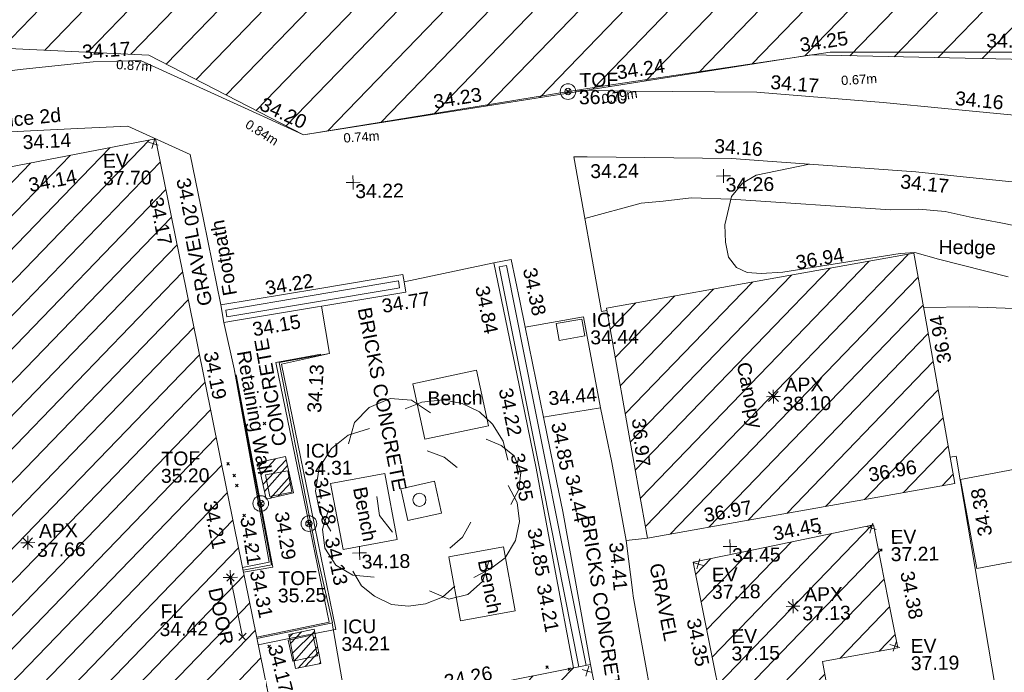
# Model space of a CAD drawing. Header units: millimetres. Extents: x -287732 to 520720, y -103372 to 287754.
# Tile 347 of 380: x 234560 to 261136, y 245650 to 263259. Entities that reach past the tile are written whole.
import ezdxf

# ---------------------------------------------------------------- set-up
doc = ezdxf.new("R2010")
doc.units = ezdxf.units.MM
for name, pattern in [('IMPORT-HIDDEN2 _3_', [4762.5, 3175, -1587.5]), ('IMPORT-UG_ELEC_LV_QLB2 _2_', [2700, 1500, -300.0000000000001, 0, -250, 150, -300.0000000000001, 0, -200]), ('IMPORT-UG_ELEC_STREET LIGHTING_QLB2 _2_', [2700, 1500, -300.0000000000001, 0, -250, 150, -300.0000000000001, 0, -200])]:
    doc.linetypes.add(name, pattern=pattern)
for name, color, linetype, lineweight, true_color in [('00__TOPO__TOP_OF_FENCE_SYMBOL', 7, 'Continuous', 9, 0x666666), ('00_TOPO_APEX_BUILDING', 7, 'Continuous', 9, 0x666666), ('00_TOPO_EAVE', 7, 'Continuous', 9, 0x666666), ('00_TOPO_LEVEL_FLOOR', 7, 'Continuous', 9, 0x666666), ('00_TOPO_TREE', 7, 'Continuous', 9, 0x666666), ('00_UAV_APEX_BUILDING', 7, 'Continuous', 9, 0x666666), ('00_UAV_BUILDING_CANOPY', 7, 'Continuous', 9, 0xff7fff), ('00_UAV_BUILDING_HATCH', 7, 'Continuous', 9, 0x999999), ('00_UAV_BUILDING_OUTLINE', 5, 'Continuous', 9, 0x0000ff), ('00_UAV_CONCRETE', 9, 'Continuous', 9, 0x808080), ('00_UAV_EAVE', 7, 'Continuous', 9, 0x666666), ('00_UAV_FENCE', 7, 'Continuous', 9, 0x264c2f), ('00_UAV_FENCE_2D', 7, 'Continuous', 9, 0x264c2f), ('00_UAV_FOOTPATH', 7, 'Continuous', 9, 0xa50000), ('00_UAV_FORM_LINES', 7, 'Continuous', 9, 0x666666), ('00_UAV_FURN_BENCH', 7, 'Continuous', 9, 0x999999), ('00_UAV_HEDGE', 7, 'Continuous', 9, 0x52a552), ('00_UAV_INT_DOOR', 7, 'Continuous', 9, 0x7f4f3f), ('00_UAV_LEVEL_FLOOR', 7, 'Continuous', 9, 0x666666), ('00_UAV_LEVEL_SPOT', 7, 'Continuous', 9, 0x666666), ('00_UAV_SERV_IC', 5, 'Continuous', 9, 0x0000ff), ('00_UAV_SLOPE_BOTTOM', 30, 'Continuous', 9, 0xff7f00), ('00_UAV_TOP_OF_FENCE', 6, 'Continuous', 9, 0xff00ff), ('00_UAV_WALL_RETAINING', 7, 'Continuous', 9, 0x7c00a5), ('12333-PUM-2D-U-0001-C01 - Rev2_REVIT IMPORT_dwg', 7, 'Continuous', 9, 0x767676), ('PUM-CHAMBER EXTENTS', 6, 'IMPORT-HIDDEN2 _3_', 9, 0xff00ff), ('PUM-ELECTRIC-LV-QLB2', 1, 'IMPORT-UG_ELEC_LV_QLB2 _2_', 9, 0xff0000), ('PUM-UNABLE TO SURVEY', 190, 'Continuous', 9, 0x7f00ff)]:
    doc.layers.add(name, color=color, linetype=linetype, lineweight=lineweight, true_color=true_color)
for name, color, linetype, lineweight in [('00_UAV_CONTAINER', 7, 'Continuous', 9), ('00_UAV_SURFACE', 7, 'Continuous', 9), ('00_UAV_SURVEY_TEXT', 7, 'Continuous', 9), ('GEN-TEXT', 7, 'Continuous', 9)]:
    doc.layers.add(name, color=color, linetype=linetype, lineweight=lineweight)
doc.styles.add('Arial_1', font='arial.ttf', dxfattribs={"height": 250})
doc.styles.add('Swis721 Lt BT_2', font='swissl.ttf', dxfattribs={"height": 375})
pattern_1 = [(45, (-533641079.65, -725615854.3560001), (-265.1650429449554, 265.1650429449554), []), (45, (-533640902.873, -725615854.3560001), (-265.1650429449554, 265.1650429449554), [])]
pattern_2 = [(45, (0, 0), (-441.9417382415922, 441.9417382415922), [])]

# ---------------------------------------------------------------- blocks, each defined once
blk = doc.blocks.new('12333-PUM-2D-U-0001-C01 - Rev2_REVIT IMPORT_dwg_CONIFEROUS_TREE-2077251-Site Location Plan Proposed')
at = {"layer": '00_TOPO_TREE', "color": 254, "true_color": 0xcccccc, "flags": 128}
for points in [[(-1889.403682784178, 1545.875740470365), (-1717.639711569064, 2118.422311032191), (-1316.857112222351, 2519.204910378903), (-744.3105416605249, 2748.223538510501), (-171.763971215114, 2690.968881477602), (343.5279423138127, 2347.440939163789)], [(-343.5279423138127, 2461.950253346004), (114.5093140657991, 2633.714224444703), (687.0558846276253, 2690.968881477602), (1202.347798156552, 2576.459567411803), (1660.385054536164, 2347.440939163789), (2003.912996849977, 2003.912996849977), (2290.18628213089, 1545.875740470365), (2404.695596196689, 1030.583826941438)], [(-2404.695596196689, -801.5651986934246), (-2690.968881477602, -286.2732852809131), (-2805.478195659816, 286.2732852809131), (-2690.968881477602, 916.0745128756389), (-2347.440939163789, 1431.36642628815), (-1889.403682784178, 1774.894368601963), (-1316.857112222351, 1946.658339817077)], [(1832.149025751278, 1603.130397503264), (2232.93162509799, 1431.36642628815), (2576.459567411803, 1145.093141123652), (2748.223538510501, 687.0558846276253), (2690.968881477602, 229.0186282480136), (2461.950253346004, -171.763971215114)], [(229.0186282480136, 1316.857112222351), (687.0558846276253, 1145.093141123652), (1030.583826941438, 858.8198558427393)], [(2404.695596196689, 343.5279423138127), (2633.714224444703, -114.5093140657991), (2690.968881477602, -629.8012275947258), (2576.459567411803, -1145.093141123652), (2290.18628213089, -1603.130397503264), (1889.403682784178, -1889.403682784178), (1431.36642628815, -2118.422311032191)], [(-744.3105416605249, -858.8198558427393), (-1087.838483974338, -400.7825993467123), (-1145.093141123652, 114.5093140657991)], [(-1259.602455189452, -2061.167653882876), (-1832.149025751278, -2003.912996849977), (-2290.18628213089, -1717.639711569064), (-2576.459567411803, -1259.602455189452), (-2633.714224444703, -744.3105416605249), (-2461.950253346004, -229.0186282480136)], [(1374.111769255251, -629.8012275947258), (1145.093141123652, -1030.583826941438), (801.5651986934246, -1316.857112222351)], [(1832.149025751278, -1717.639711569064), (1660.385054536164, -2232.93162509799), (1259.602455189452, -2576.459567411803), (744.3105416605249, -2690.968881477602), (229.0186282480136, -2461.950253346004)], [(916.0745128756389, -2347.440939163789), (572.5465705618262, -2633.714224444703), (114.5093140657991, -2805.478195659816), (-343.5279423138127, -2862.732852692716), (-801.5651986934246, -2805.478195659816), (-1259.602455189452, -2576.459567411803), (-1603.130397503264, -2290.18628213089), (-1832.149025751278, -1889.403682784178)]]:
    blk.add_lwpolyline(points, dxfattribs=at)
at = {"layer": '00_TOPO_TREE', "color": 254, "true_color": 0xcccccc}
blk.add_circle((0, 0), 176.6246020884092, dxfattribs=at)
blk = doc.blocks.new('12333-PUM-2D-U-0001-C01 - Rev2_REVIT IMPORT_dwg_MSL_Apex_SYM-2077252-Site Location Plan Proposed')
at = {"layer": '00_TOPO_APEX_BUILDING', "color": 254, "true_color": 0xcccccc, "flags": 128}
for points in [[(0, -500.8627267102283), (0, 0), (-500.8627267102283, 0)], [(354.163430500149, 354.1634305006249), (0, 0), (-354.1634305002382, 354.1634305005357)], [(354.1634305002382, -354.1634305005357), (0, 0), (-354.163430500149, -354.1634305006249)], [(500.8627267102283, 0), (0, 0), (0, 500.8627267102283)]]:
    blk.add_lwpolyline(points, dxfattribs=at)
blk = doc.blocks.new('12333-PUM-2D-U-0001-C01 - Rev2_REVIT IMPORT_dwg_MSL_Eaves_SYM_1-V82-Site Location Plan Proposed')
at = {"layer": '00_TOPO_EAVE', "color": 254, "true_color": 0xcccccc}
for p, q in [((356.5791934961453, -116.0873754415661), (-356.5791934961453, 116.0873754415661)), ((-116.0873754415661, -356.5791934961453), (116.0873754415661, 356.5791934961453))]:
    blk.add_line(p, q, dxfattribs=at)
blk = doc.blocks.new('12333-PUM-2D-U-0001-C01 - Rev2_REVIT IMPORT_dwg_MSL_Node_LineworkTOF-2077248-Site Location Plan Proposed')
at = {"layer": '00__TOPO__TOP_OF_FENCE_SYMBOL', "color": 254, "true_color": 0xcccccc, "flags": 128}
for points in [[(165.3591892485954, 165.3591892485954), (0, 0), (-165.3591892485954, 165.3591892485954)], [(165.3591892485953, -165.3591892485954), (0, 0), (-165.3591892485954, -165.3591892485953)]]:
    blk.add_lwpolyline(points, dxfattribs=at)
at = {"layer": '00__TOPO__TOP_OF_FENCE_SYMBOL', "color": 254, "true_color": 0xcccccc}
for radius in [562.5594001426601, 233.853208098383]:
    blk.add_circle((0, 0), radius, dxfattribs=at)
blk = doc.blocks.new('12333-PUM-2D-U-0001-C01 - Rev2_REVIT IMPORT_dwg_MSL_FLlvl_SYM-V156-Site Location Plan Proposed')
at = {"layer": '00_TOPO_LEVEL_FLOOR', "color": 254, "true_color": 0xcccccc, "flags": 128}
for points in [[(0, -38.9261101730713), (0, 0), (-38.9261101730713, 0)], [(38.9261101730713, 0), (0, 0), (0, 38.9261101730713)]]:
    blk.add_lwpolyline(points, dxfattribs=at)
blk = doc.blocks.new('12333-PUM-2D-U-0001-C01 - Rev2_REVIT IMPORT_dwg_MSL_Node_Linework-V178-Site Location Plan Proposed')
at = {"layer": '00_UAV_INT_DOOR', "color": 9, "true_color": 0xd4c4bf, "flags": 128}
for points in [[(530.3860888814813, 530.3860888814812), (0, 0), (-530.3860888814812, 530.3860888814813)], [(530.3860888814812, -530.3860888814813), (0, 0), (-530.3860888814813, -530.3860888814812)]]:
    blk.add_lwpolyline(points, dxfattribs=at)
blk = doc.blocks.new('12333-PUM-2D-U-0001-C01 - Rev2_REVIT IMPORT_dwg_UAV-2077255-Site Location Plan Proposed')
at = {"layer": '00_UAV_LEVEL_SPOT', "color": 254, "true_color": 0xcccccc, "flags": 128}
for points in [[(0, -500.0000000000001), (0, 0), (-500.0000000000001, 0)], [(500.0000000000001, 0), (0, 0), (0, 500.0000000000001)]]:
    blk.add_lwpolyline(points, dxfattribs=at)
blk = doc.blocks.new('12333-PUM-2D-U-0001-C01 - Rev2_REVIT IMPORT_dwg_MGS62954_T2_Galway_ITM_3d_Rev1-2077680-Site Location Plan Proposed')
at = {"layer": '00_UAV_BUILDING_HATCH', "true_color": 0xcccccc}
h = blk.add_hatch(dxfattribs=at)
h.set_pattern_fill('FP_1', color=254, style=0, pattern_type=2)
h.set_pattern_definition(pattern_2)
h.paths.add_polyline_path([(534124497.0780003, 725775488.5585002), (534146780.0780002, 725779531.5585002), (534146621.0780002, 725780328.5585002), (534183857.1075001, 725787049.1125003), (534184497.1075001, 725783702.1125001), (534202575.1075001, 725786975.1125003), (534201976.1075, 725790381.1125002), (534239197.0865001, 725797194.0905002), (534239338.0865001, 725796376.0905002), (534261663.0865001, 725800388.0905001), (534259564.2060555, 725811742.1253061), (534258677.2803519, 725812121.8622999), (534251257.0865, 725810806.0905002), (534250975.0865, 725812184.0905002), (534249213.0865002, 725811873.0905002), (534249448.0865, 725810468.0905002), (534244617.0865, 725809642.0905), (534241121.0865001, 725828862.0905001), (534229957.0865001, 725826793.0905), (534233411.0865, 725807582.0905), (534221779.0865001, 725805445.0905001), (534220752.0865002, 725810867.0905001), (534215719.0865001, 725809946.0905001), (534216316.0865001, 725806625.0905002), (534217076.0865, 725806760.0905002), (534217446.0865001, 725804662.0905001), (534205756.3195001, 725802533.2090001), (534204628.3195002, 725808845.209), (534205810.3195, 725809078.2090003), (534204970.3195001, 725813494.2090002), (534194424.3195002, 725811546.2090002), (534194268.3195002, 725812372.2090002), (534192207.3195, 725812030.2090002), (534192421.3195001, 725810057.2090002), (534184208.6855001, 725808590.6470003), (534184063.6855002, 725809679.6470002), (534175719.6855002, 725808111.6470002), (534177568.6855002, 725797421.6470003), (534162796.3485001, 725794713.2465), (534162440.3485001, 725796856.2465003), (534164478.3485001, 725797191.2465001), (534163879.3485, 725800515.2465003), (534159002.3485001, 725799595.2465), (534159605.3485001, 725796262.2465003), (534160352.3485001, 725796441.2465003), (534160696.3485001, 725794215.2465001), (534156777.3485001, 725793541.2465), (534156175.3485001, 725796880.2465001), (534147633.3485, 725795342.2465001), (534144688.0165001, 725811270.4695), (534133601.7440002, 725809323.8415003), (534137148.0780001, 725790044.5585002), (534122321.0780001, 725787372.5585002), (534124333.8503805, 725776380.0093426)])
h = blk.add_hatch(dxfattribs=at)
h.set_pattern_fill('FP_1', color=254, style=0, pattern_type=2)
h.set_pattern_definition(pattern_2)
h.paths.add_polyline_path([(534157776.0361955, 725800261.4749172), (534166101.0361955, 725801596.4749173), (534165102.3485001, 725807824.2465003), (534156777.3485001, 725806489.2465), (534157718.9044359, 725800617.7460032)])
at = {"layer": '00_UAV_BUILDING_CANOPY', "color": 254, "true_color": 0xcccccc, "flags": 128}
blk.add_lwpolyline([(534156777.3485001, 725806489.2465001), (534161714.2673387, 725807280.9325843), (534165102.3485002, 725807824.2465001), (534165350.719378, 725806275.4168683), (534166101.0361955, 725801596.4749174), (534165843.0836118, 725801555.1095481), (534160906.1647732, 725800763.423464), (534157776.0361955, 725800261.4749172), (534157486.3001632, 725802068.2557932)], close=True, dxfattribs=at)
at = {"layer": '00_UAV_BUILDING_OUTLINE', "color": 254, "true_color": 0xcccccc, "flags": 128}
for points in [[(534140425.9638073, 725810522.0997385), (534144688.0165, 725811270.4695), (534144810.3287712, 725810609.0102379), (534145719.4709466, 725805692.4102397), (534146628.6131216, 725800775.8102412), (534147537.7552969, 725795859.2102427)], [(534152036.7439331, 725796135.0844977), (534156175.3484999, 725796880.2465), (534156316.3575423, 725796098.1382071)], [(534159605.3485, 725796262.2465), (534159533.3659523, 725796660.1201845), (534159002.3485, 725799595.2465001), (534160983.0504228, 725799968.8872156), (534163879.3485, 725800515.2465001), (534164243.0956416, 725798496.7231307), (534164478.3485, 725797191.2465), (534162440.3485001, 725796856.2465001), (534162703.7183129, 725795270.8490032)]]:
    blk.add_lwpolyline(points, dxfattribs=at)
at = {"layer": '00_UAV_CONCRETE', "color": 254, "true_color": 0xcccccc}
blk.add_line((534146445.6943952, 725806284.8453463), (534146705.3485, 725805023.2464999), dxfattribs=at)
at = {"layer": '00_UAV_CONCRETE', "color": 254, "true_color": 0xcccccc, "flags": 128}
for points in [[(534151326.621761, 725807298.5762748), (534151368.6943952, 725807014.845346), (534146706.721158, 725806323.5513258), (534146445.6943952, 725806284.8453465), (534146375.3485, 725806759.2465001)], [(534149277.5207594, 725805392.4296577), (534147978.8416805, 725805129.9456166), (534148652.8637856, 725801517.5129695), (534149318.7889919, 725797948.4757862), (534149258.1452529, 725797937.2153114), (534147971.4682099, 725797705.2875252), (534147221.3928794, 725797570.0839696)], [(534159605.3485, 725796262.2465), (534159633.3485, 725796101.2465001), (534157832.3485, 725795822.2465), (534157367.3485, 725798707.2465), (534157357.5401101, 725798796.112876), (534157201.3485, 725800211.2465001), (534157776.0361955, 725800261.4749172)]]:
    blk.add_lwpolyline(points, dxfattribs=at)
blk.add_lwpolyline([(534152226.6855001, 725801037.6470002), (534151314.6855, 725800852.6470003), (534151139.6597506, 725801715.4766399), (534152051.6597508, 725801900.47664)], close=True, dxfattribs=at)
at = {"layer": '00_UAV_CONTAINER', "color": 254, "true_color": 0xcccccc, "flags": 128}
blk.add_lwpolyline([(534166250.4339115, 725801696.3150328), (534172169.6855, 725802710.6470002), (534172582.778212, 725800304.3210847), (534166652.778212, 725799286.3210847)], close=True, dxfattribs=at)
at = {"layer": '00_UAV_FENCE', "color": 254, "true_color": 0xcccccc, "flags": 128}
for points in [[(534138256.2505003, 725812895.8240001), (534141063.2505002, 725813203.8240001), (534142514.8148212, 725813330.0469844), (534143041.2505001, 725813375.8240001), (534144319.2505003, 725813393.8240001), (534147200.8488337, 725812018.0803999), (534148682.2505001, 725811310.824), (534152005.665844, 725811793.8151473), (534155917.159, 725812362.2715001), (534156955.4596655, 725812500.050565), (534161912.0048158, 725813157.7677165), (534162933.1590001, 725813293.2715), (534166899.4387242, 725813223.2268249), (534167916.159, 725813205.2715001)], [(534147183.0372826, 725797777.5093117), (534149146.6855001, 725798150.6470002), (534148686.6855001, 725800604.6470002), (534148593.5396683, 725801099.8020198), (534147825.6855001, 725805181.6470002), (534148658.6328973, 725805316.1686844), (534149051.6855001, 725805379.6470002)], [(534146753.3485047, 725804864.1830419), (534147606.1897226, 725799938.6339011), (534147654.9809395, 725799656.8422477), (534146858.3270685, 725799533.5275478)]]:
    blk.add_lwpolyline(points, dxfattribs=at)
at = {"layer": '00_UAV_FOOTPATH', "color": 254, "true_color": 0xcccccc, "flags": 128}
for points in [[(534156035.3485, 725812383.2465), (534157518.3485, 725812330.2465001), (534160940.3485, 725812244.2465), (534161032.6836349, 725812235.068904), (534164341.3195001, 725811906.2090001), (534166005.4595491, 725811716.809982), (534169648.3195001, 725811302.2090001)], [(534153762.3485, 725807764.2465001), (534151326.621761, 725807298.5762748), (534151298.3485001, 725807489.2465), (534148996.2611949, 725807147.884783), (534146375.3485, 725806759.2465001), (534145943.4317635, 725809069.2651187), (534145614.2505001, 725810829.824), (534143949.2505003, 725811624.8240001), (534142586.4338306, 725811581.6919957), (534140216.0941732, 725811506.6727339)], [(534181157.5872691, 725809925.162872), (534180360.159, 725809781.2715), (534176232.2384698, 725809064.5372256), (534175430.1590001, 725808925.2715), (534171263.6615101, 725809327.2328229), (534169615.159, 725809486.2715001), (534166295.5812912, 725809888.0993348), (534165187.159, 725810022.2715001), (534161319.0720394, 725810367.6085664), (534160225.159, 725810465.2715), (534156325.9032659, 725810580.7099922), (534155969.1590002, 725810591.2715001), (534156639.3485, 725806401.2465001), (534156787.1384279, 725806428.1969497)]]:
    blk.add_lwpolyline(points, dxfattribs=at)
at = {"layer": '00_UAV_FORM_LINES', "color": 254, "true_color": 0xcccccc, "flags": 128}
for points in [[(534176798.6855001, 725799691.6470001), (534175857.6855001, 725804793.6470001), (534175691.6855001, 725805424.6470001), (534175476.6855001, 725805954.6470002), (534175176.6855001, 725806388.6470001), (534174856.6855, 725806664.6470001), (534174377.6855001, 725806961.6470001), (534172545.9977092, 725807470.0779607), (534167457.6855, 725808609.6470001), (534166691.6855001, 725808766.6470002), (534165962.6855001, 725808936.647), (534165256.6855001, 725809013.6470002), (534164486.6855, 725809009.6470002), (534160181.8393245, 725809367.2946676), (534159119.6855001, 725809428.6470002), (534158357.6855001, 725809352.6470002), (534157761.6855, 725809307.6470002), (534156236.693498, 725808918.6457199)], [(534165337.2367531, 725806359.4939106), (534166562.6855, 725806349.6470001), (534171183.6855001, 725806103.6470001), (534171595.6855001, 725805976.6470001), (534171932.6855001, 725805823.6470002), (534172350.6855001, 725805606.6470001), (534172704.6855, 725805307.6470002), (534172943.6855001, 725804953.6470002), (534173137.6855001, 725804533.6470001), (534173332.6855001, 725803988.6470001), (534173552.6855001, 725803367.6470002), (534173899.6855001, 725802748.6470001), (534174253.6855001, 725802324.6470001), (534174652.6855, 725801966.6470002), (534175090.6855001, 725801496.6470002), (534175335.6855001, 725801051.6470002), (534175498.6855, 725800671.6470002), (534175686.6855001, 725800073.6470002), (534176291.0177509, 725797187.3959152)]]:
    blk.add_lwpolyline(points, dxfattribs=at)
at = {"layer": '00_UAV_FURN_BENCH', "color": 254, "true_color": 0xcccccc, "flags": 128}
for points in [[(534153535.6855, 725803373.6470002), (534151815.6855001, 725803036.6470001), (534151521.0572293, 725804540.3877299), (534153241.0572292, 725804877.3877298)], [(534150716.6855, 725802136.6470002), (534151019.6855001, 725800350.6470002), (534149554.7955929, 725800102.1242442), (534149251.795593, 725801888.1242443)], [(534153887.6855001, 725800098.6470002), (534154171.6855001, 725798366.6470001), (534152689.8577901, 725798123.6683226), (534152405.8577901, 725799855.6683226)]]:
    blk.add_lwpolyline(points, close=True, dxfattribs=at)
at = {"layer": '00_UAV_HEDGE', "color": 254, "true_color": 0xcccccc, "flags": 128}
blk.add_lwpolyline([(534167632.159, 725807146.2715), (534165766.0666478, 725807655.1537062), (534165127.4477383, 725807845.7059201), (534164731.1034885, 725807825.4026376), (534161555.159, 725807375.2715), (534160966.159, 725807352.2715), (534160595.1589999, 725807385.2715), (534160307.159, 725807522.2715), (534160098.1589999, 725807811.2715), (534160021.1589999, 725808216.2715), (534160009.1589999, 725808679.2715), (534160201.159, 725809444.2715001), (534160510.159, 725809795.2715001), (534160881.159, 725810003.2715), (534162321.6795181, 725810278.097258)], dxfattribs=at)
at = {"layer": '00_UAV_INT_DOOR', "color": 254, "true_color": 0xcccccc}
blk.add_line((534146501.6855001, 725799401.6470002), (534146800.6855001, 725797792.6470001), dxfattribs=at)
at = {"layer": '00_UAV_SERV_IC', "color": 254, "true_color": 0xcccccc, "flags": 128}
for points in [[(534156178.6855001, 725805748.6470001), (534155488.6855, 725805637.6470001), (534155414.8308639, 725806096.7433873), (534156104.8308638, 725806207.7433873)], [(534148201.6855, 725801673.6470001), (534147600.6855001, 725801570.6470002), (534147501.2131313, 725802151.0634435), (534148102.2131313, 725802254.0634437)], [(534148813.6855001, 725797248.6470001), (534148147.6855, 725797110.6470001), (534148030.0286803, 725797678.4690433), (534148696.0286805, 725797816.4690434)]]:
    blk.add_lwpolyline(points, close=True, dxfattribs=at)
at = {"layer": '00_UAV_SLOPE_BOTTOM', "color": 254, "true_color": 0xcccccc, "flags": 128}
blk.add_lwpolyline([(534146705.3485, 725805023.2464999), (534147507.3904577, 725800088.1850319), (534147554.3485, 725799799.2465001), (534146833.4895792, 725799667.8475726)], dxfattribs=at)
at = {"layer": '00_UAV_SURFACE', "color": 254, "true_color": 0xcccccc}
blk.add_line((534149601.9529485, 725795696.6967038), (534149229.6090242, 725798123.1795936), dxfattribs=at)
at = {"layer": '00_UAV_SURFACE', "color": 254, "true_color": 0xcccccc, "flags": 128}
for points in [[(534147923.3485, 725805178.2465), (534149277.5207594, 725805392.4296577), (534149083.9680062, 725806676.0579677)], [(534156570.3485, 725803805.2465), (534156151.3485, 725806270.2465001), (534154575.69363, 725806018.1949437)], [(534157201.3485, 725800211.2465001), (534156851.3485, 725802326.2465), (534156570.3485001, 725803805.2465), (534155233.6458157, 725803611.1851165), (534155027.0112444, 725803581.1860815)], [(534167176.192646, 725795516.2590549), (534166429.6582968, 725800459.8034433), (534166146.6855001, 725802333.6470001), (534165987.1550639, 725802306.6325349)]]:
    blk.add_lwpolyline(points, dxfattribs=at)
at = {"layer": '00_UAV_WALL_RETAINING', "color": 254, "true_color": 0xcccccc, "flags": 128}
for points in [[(534156175.3484999, 725796880.2465), (534155501.3485, 725801019.2465001), (534155355.0220289, 725801809.5693631), (534155027.0112444, 725803581.1860815), (534154575.69363, 725806018.1949437), (534154441.1199825, 725806724.3257189), (534154227.1791308, 725807846.9096876), (534153762.3484999, 725807764.2464999), (534154383.7957786, 725804450.8540589), (534154805.3485, 725802203.2465), (534155256.7449719, 725799527.9441346), (534155717.3961812, 725796797.7914934)], [(534155864.7047212, 725796824.3146186), (534154974.5540445, 725801744.4363848), (534154084.403368, 725806664.5581511), (534153905.3484999, 725807654.2465), (534154101.7249854, 725807689.7750235), (534154777.2922943, 725803955.7179598), (534155667.4429709, 725799035.5961934), (534156061.1111048, 725796859.6778846)], [(534146705.3485, 725805023.2464999), (534147552.3709493, 725800097.1486273), (534147616.1908088, 725799725.9862412), (534146847.047092, 725799594.5291535)], [(534147189.2521948, 725797743.8993454), (534149235.3485, 725798124.2465001), (534148846.3484999, 725799988.2465001), (534148668.761891, 725800986.8104235), (534147923.3485001, 725805178.2465003)]]:
    blk.add_lwpolyline(points, dxfattribs=at)
blk.add_lwpolyline([(534146504.3485001, 725806617.2465003), (534151174.3485, 725807320.2465), (534151202.549165, 725807132.9106454), (534151115.733514, 725807119.8418226), (534146532.549165, 725806429.9106457)], close=True, dxfattribs=at)
for name, p, xscale, yscale, zscale in [('12333-PUM-2D-U-0001-C01 - Rev2_REVIT IMPORT_dwg_MSL_Node_LineworkTOF-2077248-Site Location Plan Proposed', (534155842.0164999, 725812350.4695001), 0.375, 0.375, 0.375), ('12333-PUM-2D-U-0001-C01 - Rev2_REVIT IMPORT_dwg_MSL_Eaves_SYM_1-V82-Site Location Plan Proposed', (534144626.3485, 725811140.2465001), 0.375, 0.375, 0.375), ('12333-PUM-2D-U-0001-C01 - Rev2_REVIT IMPORT_dwg_UAV-2077255-Site Location Plan Proposed', (534150000, 725810000), 0.375, 0.375, 0.375), ('12333-PUM-2D-U-0001-C01 - Rev2_REVIT IMPORT_dwg_UAV-2077255-Site Location Plan Proposed', (534160000, 725810000), 0.375, 0.375, 0.375), ('12333-PUM-2D-U-0001-C01 - Rev2_REVIT IMPORT_dwg_MSL_Apex_SYM-2077252-Site Location Plan Proposed', (534161241.6855001, 725804022.6470002), 0.375, 0.375, 0.375), ('12333-PUM-2D-U-0001-C01 - Rev2_REVIT IMPORT_dwg_MSL_Node_LineworkTOF-2077248-Site Location Plan Proposed', (534147356.3838409, 725801381.5316086), 0.375, 0.375, 0.375), ('12333-PUM-2D-U-0001-C01 - Rev2_REVIT IMPORT_dwg_MSL_Node_LineworkTOF-2077248-Site Location Plan Proposed', (534148647.3021298, 725800815.4539074), 0.375, 0.375, 0.375), ('12333-PUM-2D-U-0001-C01 - Rev2_REVIT IMPORT_dwg_MSL_Apex_SYM-2077252-Site Location Plan Proposed', (534141051.3485, 725800434.2465001), 0.375, 0.375, 0.375), ('12333-PUM-2D-U-0001-C01 - Rev2_REVIT IMPORT_dwg_MSL_Eaves_SYM_1-V82-Site Location Plan Proposed', (534163822.3485, 725800430.2465), 0.375, 0.375, 0.375), ('12333-PUM-2D-U-0001-C01 - Rev2_REVIT IMPORT_dwg_UAV-2077255-Site Location Plan Proposed', (534150000, 725800000.0000001), 0.375, 0.375, 0.375), ('12333-PUM-2D-U-0001-C01 - Rev2_REVIT IMPORT_dwg_UAV-2077255-Site Location Plan Proposed', (534160000, 725800000.0000001), 0.375, 0.375, 0.375), ('12333-PUM-2D-U-0001-C01 - Rev2_REVIT IMPORT_dwg_MSL_Eaves_SYM_1-V82-Site Location Plan Proposed', (534159135.3485, 725799545.2465), 0.375, 0.375, 0.375), ('12333-PUM-2D-U-0001-C01 - Rev2_REVIT IMPORT_dwg_MSL_FLlvl_SYM-V156-Site Location Plan Proposed', (534146501.6855001, 725799401.6470002), 4.94, 4.94, 4.94), ('12333-PUM-2D-U-0001-C01 - Rev2_REVIT IMPORT_dwg_MSL_Node_Linework-V178-Site Location Plan Proposed', (534146501.6855001, 725799401.6470002), 0.19, 0.19, 0.19), ('12333-PUM-2D-U-0001-C01 - Rev2_REVIT IMPORT_dwg_MSL_Apex_SYM-2077252-Site Location Plan Proposed', (534161672.3485, 725798359.2465), 0.375, 0.375, 0.375), ('12333-PUM-2D-U-0001-C01 - Rev2_REVIT IMPORT_dwg_MSL_Node_Linework-V178-Site Location Plan Proposed', (534146800.6855001, 725797792.6470001), 0.19, 0.19, 0.19), ('12333-PUM-2D-U-0001-C01 - Rev2_REVIT IMPORT_dwg_MSL_Eaves_SYM_1-V82-Site Location Plan Proposed', (534164401.3485, 725797236.2465001), 0.375, 0.375, 0.375), ('12333-PUM-2D-U-0001-C01 - Rev2_REVIT IMPORT_dwg_MSL_Eaves_SYM_1-V82-Site Location Plan Proposed', (534156090.3485, 725796708.2465001), 0.375, 0.375, 0.375)]:
    blk.add_blockref(name, p, dxfattribs=dict(xscale=xscale, yscale=yscale, zscale=zscale))
blk.add_blockref('12333-PUM-2D-U-0001-C01 - Rev2_REVIT IMPORT_dwg_CONIFEROUS_TREE-2077251-Site Location Plan Proposed', (534151640.6855, 725801404.6470002))
at = {"layer": '00_UAV_APEX_BUILDING', "char_height": 375, "attachment_point": 1, "line_spacing_factor": 1.005061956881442, "style": 'Swis721 Lt BT_2'}
for s, insert, width in [('APX', (534161547.2508175, 725804522.3907456), 1130.237340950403), ('38.10', (534161487.671278, 725804010.3843672), 1495.902363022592), ('APX', (534141356.8508176, 725800933.9907457), 1130.237340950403), ('37.66', (534141297.2712781, 725800421.9843673), 1495.902363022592), ('APX', (534161977.8508174, 725798858.9907455), 1130.237340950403), ('37.13', (534161918.271278, 725798346.9843671), 1495.902363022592)]:
    blk.add_mtext(s, dxfattribs=dict(at, insert=insert, width=width))
at = {"layer": '00_UAV_BUILDING_CANOPY', "color": 251, "true_color": 0x666666, "char_height": 375, "attachment_point": 1, "line_spacing_factor": 1.005061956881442, "style": 'Swis721 Lt BT_2'}
for s, insert, width, rotation in [('36.94', (534161882.7002236, 725807809.4992571), 1495.902363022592, 9.1104075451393), ('36.94', (534165695.9670162, 725804813.4215872), 1495.902363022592, 99.11040754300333), ('Canopy', (534160634.2933857, 725804995.6298907), 2113.25889379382, 280.1639077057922), ('36.97', (534157784.6285964, 725803520.3035601), 1495.902363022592, 274.7107839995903), ('36.96', (534163744.1441112, 725802048.949873), 1495.902363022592, 9.110407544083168), ('36.97', (534159280.8225548, 725801036.6909201), 1495.902363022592, 9.110407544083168)]:
    blk.add_mtext(s, dxfattribs=dict(at, insert=insert, width=width, rotation=rotation))
at = {"layer": '00_UAV_BUILDING_OUTLINE', "color": 251, "true_color": 0x666666, "char_height": 375, "width": 1495.902363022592, "attachment_point": 1, "line_spacing_factor": 1.005061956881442, "style": 'Swis721 Lt BT_2'}
for s, insert, rotation in [('34.14', (534141212.5641703, 725810261.8623098), 9.958989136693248), ('34.17', (534144854.8375474, 725809726.3875266), 280.47638612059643), ('34.19', (534146251.9026104, 725805536.6254911), 280.47638612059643), ('34.21', (534146169.6256096, 725801509.9755962), 280.4763861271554), ('34.45', (534161136.9162863, 725800501.876578), 10.682771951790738), ('34.38', (534164948.2150403, 725799282.0177208), 280.21532662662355), ('34.35', (534159160.3472606, 725798110.2586175), 280.2549174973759), ('34.26', (534152195.0318266, 725796666.7773671), 10.206832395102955)]:
    blk.add_mtext(s, dxfattribs=dict(at, insert=insert, rotation=rotation))
at = {"layer": '00_UAV_CONCRETE', "color": 251, "true_color": 0x666666, "char_height": 375, "width": 1495.902363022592, "attachment_point": 1, "line_spacing_factor": 1.005061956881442, "style": 'Swis721 Lt BT_2'}
for s, insert, rotation in [('34.15', (534147187.9516342, 725806262.5329603), 9.062177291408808), ('34.13', (534149433.803975, 725800465.5830528), 280.5689459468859), ('34.41', (534157111.4700575, 725800184.389155), 274.6530238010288), ('34.17', (534147844.6688198, 725797595.4521067), 283.41255631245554)]:
    blk.add_mtext(s, dxfattribs=dict(at, insert=insert, rotation=rotation))
at = {"layer": '00_UAV_EAVE', "char_height": 375, "attachment_point": 1, "line_spacing_factor": 1.005061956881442, "style": 'Swis721 Lt BT_2'}
for s, insert, width in [('EV', (534143257.2980061, 725810885.6182013), 736.078940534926), ('37.70', (534143252.629603, 725810418.867577), 1495.902363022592), ('EV', (534164337.2537789, 725800368.8887707), 736.078940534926), ('37.21', (534164332.5853757, 725799902.1381466), 1495.902363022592), ('EV', (534159496.1504628, 725799434.5183827), 736.078940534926), ('37.18', (534159491.4820596, 725798967.7677586), 1495.902363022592), ('EV', (534159992.5663194, 725797764.9511397), 736.078940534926), ('37.15', (534159987.8979163, 725797298.2005155), 1495.902363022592), ('EV', (534164828.9693882, 725797416.6395457), 736.078940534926), ('37.19', (534164824.300985, 725796949.8889216), 1495.902363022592)]:
    blk.add_mtext(s, dxfattribs=dict(at, insert=insert, width=width))
at = {"layer": '00_UAV_FENCE', "color": 251, "true_color": 0x666666, "char_height": 375, "width": 1495.902363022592, "attachment_point": 1, "line_spacing_factor": 1.005061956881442, "style": 'Swis721 Lt BT_2'}
for s, insert, rotation in [('34.17', (534142738.4924307, 725813837.70897), 3.006936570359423), ('34.25', (534162094.6881214, 725813681.5798719), 7.558800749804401), ('34.10', (534167158.1441619, 725813713.9649029), 358.9882591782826), ('34.24', (534157138.1429713, 725813023.8627206), 7.558800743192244), ('34.23', (534152181.8434659, 725812319.851087), 8.268891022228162), ('34.20', (534147639.8208723, 725812357.2793294), 334.47908047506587), ('34.13', (534148652.1795442, 725803818.8367993), 85.58253902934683), ('34.31', (534147394.3306299, 725799617.7920486), 280.8020152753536)]:
    blk.add_mtext(s, dxfattribs=dict(at, insert=insert, rotation=rotation))
at = {"layer": '00_UAV_FENCE_2D', "color": 251, "true_color": 0x666666, "insert": (534139953.8298762, 725811975.8638033), "char_height": 375, "width": 2545.408465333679, "attachment_point": 1, "rotation": 4.676452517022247, "line_spacing_factor": 1.005061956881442, "style": 'Swis721 Lt BT_2'}
blk.add_mtext('Fence 2d', dxfattribs=at)
at = {"layer": '00_UAV_FOOTPATH', "color": 251, "true_color": 0x666666, "char_height": 375, "attachment_point": 1, "line_spacing_factor": 1.005061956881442, "style": 'Swis721 Lt BT_2'}
for s, insert, width, rotation in [('34.17', (534161330.4395014, 725812703.1434796), 1495.902363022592, 354.32376322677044), ('34.16', (534166309.8574804, 725812180.5925429), 1495.902363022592, 353.5069945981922), ('34.14', (534141092.4104033, 725811425.4582543), 1495.902363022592, 1.812758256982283), ('34.16', (534159781.4975902, 725811005.0774491), 1495.902363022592, 354.89824388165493), ('34.24', (534156406.4270932, 725810378.1264471), 1495.902363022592, 359.6443110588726), ('34.20', (534145595.6035184, 725810230.5782373), 1495.902363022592, 280.59061792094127), ('34.17', (534164796.1455936, 725809959.9133214), 1495.902363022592, 353.0980473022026), ('Footpath', (534146444.1871606, 725806975.127429), 2436.183848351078, 98.81953253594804), ('34.22', (534147554.2889971, 725807371.8600767), 1495.902363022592, 8.434561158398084)]:
    blk.add_mtext(s, dxfattribs=dict(at, insert=insert, width=width, rotation=rotation))
at = {"layer": '00_UAV_FURN_BENCH', "color": 251, "true_color": 0x666666, "insert": (534151906.6948074, 725804326.4823079), "char_height": 375, "width": 1728.598286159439, "attachment_point": 1, "line_spacing_factor": 1.005061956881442, "style": 'Swis721 Lt BT_2'}
blk.add_mtext('Bench', dxfattribs=at)
at = {"layer": '00_UAV_FURN_BENCH', "color": 251, "true_color": 0x666666, "char_height": 375, "width": 1728.598286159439, "attachment_point": 1, "line_spacing_factor": 1.005061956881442, "style": 'Swis721 Lt BT_2'}
for insert, rotation in [((534150221.4028217, 725801813.5153514), 279.87163858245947), ((534153554.128642, 725799798.2732856), 280.04517824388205)]:
    blk.add_mtext('Bench', dxfattribs=dict(at, insert=insert, rotation=rotation))
at = {"layer": '00_UAV_HEDGE', "color": 251, "true_color": 0x666666, "insert": (534165776.8393998, 725808172.6453311), "char_height": 375, "width": 1833.074006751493, "attachment_point": 1, "rotation": 358.3190350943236, "line_spacing_factor": 1.005061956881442, "style": 'Swis721 Lt BT_2'}
blk.add_mtext('Hedge', dxfattribs=at)
at = {"layer": '00_UAV_INT_DOOR', "color": 251, "true_color": 0x666666, "insert": (534146264.7883452, 725799165.7107224), "char_height": 375, "width": 1790.333939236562, "attachment_point": 1, "rotation": 281.033703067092, "line_spacing_factor": 1.005061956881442, "style": 'Swis721 Lt BT_2'}
blk.add_mtext('DOOR', dxfattribs=at)
at = {"layer": '00_UAV_LEVEL_FLOOR', "char_height": 375, "attachment_point": 1, "line_spacing_factor": 1.005061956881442, "style": 'Swis721 Lt BT_2'}
for s, insert, width in [('FL', (534144602.3920905, 725798706.0372593), 683.841080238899), ('34.42', (534144564.7961384, 725798225.1124047), 1495.902363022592)]:
    blk.add_mtext(s, dxfattribs=dict(at, insert=insert, width=width))
at = {"layer": '00_UAV_LEVEL_SPOT', "char_height": 375, "width": 1495.902363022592, "attachment_point": 1, "line_spacing_factor": 1.005061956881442, "style": 'Swis721 Lt BT_2'}
for s, insert in [('34.22', (534150051.8765643, 725809949.1441547)), ('34.26', (534160051.8765643, 725809949.1441547)), ('34.18', (534150051.8765643, 725799949.1441548)), ('34.45', (534160051.8765643, 725799949.1441548))]:
    blk.add_mtext(s, dxfattribs=dict(at, insert=insert))
at = {"layer": '00_UAV_SERV_IC', "color": 251, "true_color": 0x666666, "char_height": 375, "attachment_point": 1, "line_spacing_factor": 1.005061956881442, "style": 'Swis721 Lt BT_2'}
for s, insert, width in [('ICU', (534156372.9553193, 725806363.5375198), 1021.012723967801), ('34.44', (534156328.1271687, 725805893.1585189), 1495.902363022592), ('ICU', (534148587.4262629, 725802967.4275514), 1021.012723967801), ('34.31', (534148542.5981124, 725802497.0485505), 1495.902363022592), ('ICU', (534149512.564929, 725798207.6489172), 1021.012723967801), ('34.21', (534149467.7367785, 725797737.2699163), 1495.902363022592)]:
    blk.add_mtext(s, dxfattribs=dict(at, insert=insert, width=width))
at = {"layer": '00_UAV_SLOPE_BOTTOM', "color": 251, "true_color": 0x666666, "insert": (534147165.8567216, 725801059.3545321), "char_height": 375, "width": 1495.902363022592, "attachment_point": 1, "rotation": 277.7698356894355, "line_spacing_factor": 1.005061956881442, "style": 'Swis721 Lt BT_2'}
blk.add_mtext('34.21', dxfattribs=at)
at = {"layer": '00_UAV_SURFACE', "color": 251, "true_color": 0x666666, "char_height": 375, "width": 1495.902363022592, "attachment_point": 1, "line_spacing_factor": 1.005061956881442, "style": 'Swis721 Lt BT_2'}
for s, insert, rotation in [('34.44', (534155155.727088, 725804267.1367825), 4.122300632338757), ('34.38', (534166713.2994637, 725800131.5292526), 98.58746259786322)]:
    blk.add_mtext(s, dxfattribs=dict(at, insert=insert, rotation=rotation))
at = {"layer": '00_UAV_SURVEY_TEXT', "color": 251, "true_color": 0x666666, "char_height": 375, "attachment_point": 1, "line_spacing_factor": 1.005061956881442, "style": 'Swis721 Lt BT_2'}
for s, insert, width, rotation in [('GRAVEL', (534145775.9222594, 725806711.0785453), 2322.210334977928, 100.1613812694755), ('BRICKS CONCRETE', (534150428.9902741, 725806653.291926), 5617.944430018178, 280.0623383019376), ('CONCRETE', (534147719.8685358, 725802894.8821621), 3286.236302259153, 99.12399062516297), ('BRICKS CONCRETE', (534156353.6393847, 725800935.8502882), 5617.944430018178, 277.7421008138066), ('GRAVEL', (534158183.5475954, 725799612.3386494), 2322.210334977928, 280.13074241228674)]:
    blk.add_mtext(s, dxfattribs=dict(at, insert=insert, width=width, rotation=rotation))
at = {"layer": '00_UAV_TOP_OF_FENCE', "color": 251, "true_color": 0x666666, "char_height": 375, "attachment_point": 1, "line_spacing_factor": 1.005061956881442, "style": 'Swis721 Lt BT_2'}
for s, insert, width in [('TOF', (534156156.0840462, 725812839.0097922), 1163.479615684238), ('36.60', (534156133.6604045, 725812375.6330874), 1495.902363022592), ('TOF', (534144696.6391025, 725802822.5787121), 1163.479615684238), ('35.20', (534144674.2154607, 725802359.2020073), 1495.902363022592), ('TOF', (534147796.4766655, 725799538.6272191), 1163.479615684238), ('35.25', (534147774.0530237, 725799075.2505143), 1495.902363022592)]:
    blk.add_mtext(s, dxfattribs=dict(at, insert=insert, width=width))
at = {"layer": '00_UAV_WALL_RETAINING', "color": 251, "true_color": 0x666666, "char_height": 375, "attachment_point": 1, "line_spacing_factor": 1.005061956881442, "style": 'Swis721 Lt BT_2'}
for s, insert, width, rotation in [('34.38', (534154906.8815886, 725807646.9582033), 1495.902363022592, 280.7899782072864), ('34.84', (534153614.6959907, 725807180.9591478), 1495.902363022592, 280.25504869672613), ('34.77', (534150690.8892056, 725806832.5814195), 1495.902363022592, 8.56076057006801), ('Retaining Wall', (534147149.6832236, 725805542.8232626), 3832.359387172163, 278.9449369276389), ('34.22', (534154197.9420533, 725804411.3506255), 1495.902363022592, 280.6227656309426), ('34.85', (534155596.5908402, 725803462.7027658), 1495.902363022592, 280.25504869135), ('34.85', (534154486.5455878, 725802648.7143939), 1495.902363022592, 280.25504869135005), ('34.28', (534149157.5801923, 725802087.4328854), 1495.902363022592, 280.08416509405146), ('34.44', (534155952.5955871, 725802046.705716), 1495.902363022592, 280.48940121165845), ('34.29', (534148096.8609263, 725801177.3780421), 1495.902363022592, 278.25761574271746), ('34.85', (534154903.4826351, 725800619.8887024), 1495.902363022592, 279.78832835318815), ('34.21', (534155130.5152775, 725799104.6792016), 1495.902363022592, 279.78832835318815)]:
    blk.add_mtext(s, dxfattribs=dict(at, insert=insert, width=width, rotation=rotation))
blk = doc.blocks.new('12333-PUM-2D-U-0001-C01 - Rev2_REVIT IMPORT_dwg-1620468-Site Location Plan Proposed')
at = {"layer": 'PUM-CHAMBER EXTENTS', "true_color": 0xfff4d4}
h = blk.add_hatch(dxfattribs=at)
h.set_pattern_fill('FP_14', style=0, pattern_type=2)
h.set_pattern_definition([(45, (-533641079.65, -725615854.3560001), (-618.7184335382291, 618.7184335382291), [])])
h.paths.add_polyline_path([(548820.3501529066, 143595.6438214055), (598554.726548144, 155705.0015586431), (665880.3501528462, 173780.643821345), (683590.8699340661, 180379.6662089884), (684126.2921456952, 185226.5029211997), (699646.6566527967, 190872.8378213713), (682994.2837554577, 214259.006618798), (606101.125900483, 215601.1816816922), (611594.7356529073, 198837.6438862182), (620808.8827925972, 194892.6093451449), (622809.8820558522, 181730.4029184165), (546425.3200724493, 167969.8622055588), (546575.8377649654, 166438.0438213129), (546752.1501529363, 166438.0438213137), (546742.8316869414, 165904.1892620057), (546628.8411191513, 165898.6287465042), (546695.6373264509, 165218.8438213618), (546866.450152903, 165218.8438213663), (546857.1396212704, 164685.4438213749), (546748.0496346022, 164685.4438213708), (546816.1401362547, 163992.4868640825), (546980.7501529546, 163999.6438213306), (547018.8501529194, 163466.2438213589), (546868.4915593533, 163459.7064912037), (546935.2364494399, 162780.4438212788), (547056.9501529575, 162780.4438212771), (547056.9501529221, 162323.2438212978), (546980.161284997, 162323.2438212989), (547055.3756635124, 161557.7871773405), (547133.1501528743, 161561.2438213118), (547171.2501528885, 161104.0438213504), (547100.2641136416, 161100.9574718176), (547167.3480998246, 160418.2438213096), (547285.5501528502, 160418.2438213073), (547285.5501528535, 159884.8438213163), (547219.760407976, 159884.8438213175), (547286.6641069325, 159203.9649537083), (547399.8501529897, 159199.0438212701), (547361.7501529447, 158665.6438213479), (547339.5218446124, 158666.0318179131), (547526.6396990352, 156761.7336278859), (547552.2501529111, 156760.643821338), (547555.1797682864, 156471.2813758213), (547638.940920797, 155618.8442227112), (547666.5501529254, 155617.6438213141), (547669.1799035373, 155311.1021300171), (547744.1895742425, 154547.7287972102), (547818.950152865, 154550.8438213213), (547809.6327005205, 154017.0473339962), (547796.3901281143, 154016.4838202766), (547863.8113582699, 153330.3380382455), (547895.150152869, 153331.6438213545), (547933.250152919, 152798.2438212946), (547916.1638860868, 152797.5464226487), (547983.7334397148, 152109.8911528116), (548047.5501528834, 152112.4438213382), (548085.6501528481, 151579.0438213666), (548036.089714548, 151577.0614038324), (548096.0084987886, 150967.2680052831), (548123.7501529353, 150969.4438212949), (548161.8501529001, 150436.0438213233), (548148.3134199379, 150434.9608826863), (548720.0288378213, 144616.6137300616)])
h.paths.add_polyline_path([(507602.6006529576, 195456.4678212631), (521342.9320607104, 197371.1634294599), (539189.5091527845, 196672.9153214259), (560381.472544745, 200828.8192643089), (577694.2496529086, 209009.0883214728), (593948.7272522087, 215813.3025891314), (467151.1844916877, 218026.5619307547), (468398.9507812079, 211588.5258330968), (490993.6907402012, 198483.5081887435), (503467.5815323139, 197676.0129840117), (507337.4300206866, 195598.8028811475)])
at = {"layer": 'PUM-CHAMBER EXTENTS', "true_color": 0xffaaff}
h = blk.add_hatch(dxfattribs=at)
h.set_pattern_fill('FP_3', color=211, style=0, pattern_type=2)
h.set_pattern_definition(pattern_1)
h.paths.add_polyline_path([(506421.3501529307, 185644.6438212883), (507166.3501529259, 185797.6438213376), (506967.3501527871, 186785.6438211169), (506222.3501529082, 186632.6438213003)])
h = blk.add_hatch(dxfattribs=at)
h.set_pattern_fill('FP_3', color=211, style=0, pattern_type=2)
h.set_pattern_definition(pattern_1)
h.paths.add_polyline_path([(507135.350152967, 181057.6438212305), (507822.3501528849, 181182.6438213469), (507657.3501528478, 182108.6438213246), (506970.3501529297, 181983.6438213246), (507116.1899569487, 181165.1731637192)])
at = {"layer": 'GEN-TEXT', "color": 253, "true_color": 0xaaaaaa}
for p, q in [((506378.994813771, 187651.2884822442), (506449.7054918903, 187721.9991603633)), ((506449.7054918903, 187651.2884822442), (506378.994813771, 187721.9991603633)), ((505376.9948137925, 186578.2884822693), (505447.7054919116, 186648.9991603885)), ((505447.7054919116, 186578.2884822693), (505376.9948137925, 186648.9991603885)), ((505540.9948137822, 186261.2884822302), (505611.7054919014, 186331.9991603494)), ((505611.7054919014, 186261.2884822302), (505540.9948137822, 186331.9991603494)), ((505606.9948137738, 185988.2884823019), (505677.7054918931, 186058.9991604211)), ((505677.7054918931, 185988.2884823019), (505606.9948137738, 186058.9991604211)), ((505785.9948137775, 185173.2884822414), (505856.7054918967, 185243.9991603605)), ((505856.7054918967, 185173.2884822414), (505785.9948137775, 185243.9991603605)), ((505936.9948138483, 184386.2884822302), (506007.7054919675, 184456.9991603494)), ((506007.7054919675, 184386.2884822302), (505936.9948138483, 184456.9991603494)), ((521311.9948138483, 184445.2884822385), (521382.7054919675, 184515.9991603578)), ((521382.7054919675, 184445.2884822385), (521311.9948138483, 184515.9991603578)), ((522955.9948138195, 183944.2884823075), (523026.7054919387, 184014.9991604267)), ((523026.7054919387, 183944.2884823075), (522955.9948138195, 184014.9991604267)), ((506397.9948138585, 181633.2884823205), (506468.7054919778, 181703.9991604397)), ((506468.7054919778, 181633.2884823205), (506397.9948138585, 181703.9991604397)), ((513889.9948138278, 180940.2884822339), (513960.7054919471, 181010.9991603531)), ((513960.7054919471, 180940.2884822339), (513889.9948138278, 181010.9991603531)), ((514513.8638821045, 180921.130092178), (514490.9948138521, 180943.9991604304)), ((514490.9948138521, 180873.2884823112), (514544.3201143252, 180926.6137827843)), ((514561.7054919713, 180873.2884823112), (514513.8638821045, 180921.130092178)), ((514544.3201143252, 180926.6137827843), (514561.7054919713, 180943.9991604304))]:
    blk.add_line(p, q, dxfattribs=at)
at = {"layer": 'PUM-CHAMBER EXTENTS', "color": 211, "linetype": 'Continuous', "true_color": 0xffaaff, "flags": 128}
for points in [[(507166.3501529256, 185797.6438213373), (506421.3501529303, 185644.6438212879), (506222.3501529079, 186632.6438213), (506967.3501527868, 186785.6438211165)], [(506970.3501529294, 181983.6438213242), (507657.3501528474, 182108.6438213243), (507822.3501528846, 181182.6438213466), (507135.3501529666, 181057.6438212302)]]:
    blk.add_lwpolyline(points, close=True, dxfattribs=at)
at = {"layer": 'PUM-UNABLE TO SURVEY', "color": 7, "true_color": 0xfff4d4, "flags": 128}
blk.add_lwpolyline([(467151.1844916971, 218026.5619307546), (468398.9507812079, 211588.5258330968), (490993.6907402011, 198483.5081887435), (503467.5815323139, 197676.0129840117), (507602.6006529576, 195456.4678212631), (521342.9320607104, 197371.1634294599), (539189.5091527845, 196672.9153214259), (560381.472544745, 200828.8192643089), (577694.2496529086, 209009.0883214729), (593948.7272522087, 215813.3025891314)], dxfattribs=at)
blk.add_blockref('12333-PUM-2D-U-0001-C01 - Rev2_REVIT IMPORT_dwg_MGS62954_T2_Galway_ITM_3d_Rev1-2077680-Site Location Plan Proposed', (-533641079.6498471, -725615854.3561786))
at = {"layer": 'PUM-ELECTRIC-LV-QLB2', "char_height": 250, "width": 1160.025439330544, "attachment_point": 2, "line_spacing_factor": 0.9417779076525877, "style": 'Arial_1'}
for s, insert, rotation in [('0.87m', (503077.7949533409, 197528.0415807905), 355.2752975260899), ('0.67m', (522617.3275330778, 196810.7080417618), 2.5097201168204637), ('0.79m', (516132.1240439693, 196472.1085000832), 8.163137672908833), ('0.84m', (506552.4922734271, 195639.1154178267), 326.77476308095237), ('0.74m', (509160.5334188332, 195496.4384042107), 2.843804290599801)]:
    blk.add_mtext(s, dxfattribs=dict(at, insert=insert, rotation=rotation))

msp = doc.modelspace()

# ---------------------------------------------------------------- block references
at = {"layer": '12333-PUM-2D-U-0001-C01 - Rev2_REVIT IMPORT_dwg', "color": 254, "linetype": 'IMPORT-UG_ELEC_STREET LIGHTING_QLB2 _2_', "true_color": 0xffd4d4, "rotation": 0.9999999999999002}
msp.add_blockref('12333-PUM-2D-U-0001-C01 - Rev2_REVIT IMPORT_dwg-1620468-Site Location Plan Proposed', (-261895.0770586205, 55869.5817132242), dxfattribs=at)

doc.saveas('drawing.dxf')
